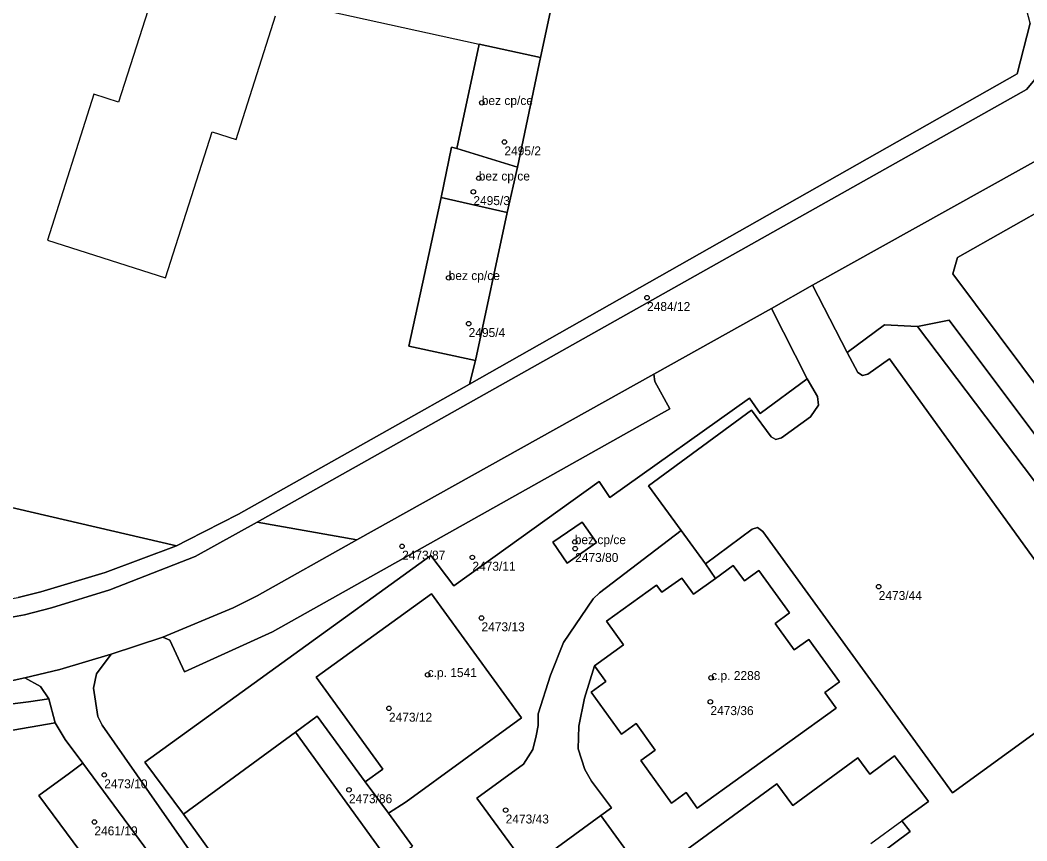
# Model space of a CAD drawing. Extents: x -878211 to -870363, y -1058464 to -1052522.
# Drawn here: x -874192.3 to -874079.7, y -1055658.5 to -1055566.8 of the extents above; entities that cross this region are included whole.
import ezdxf

# ---------------------------------------------------------------- set-up
doc = ezdxf.new("R2010")
doc.units = 0
for name, color, linetype in [('Definiční body', 7, 'Continuous'), ('Polygon budovy', 7, 'Continuous'), ('Polygon parcely', 7, 'Continuous')]:
    doc.layers.add(name, color=color, linetype=linetype)

msp = doc.modelspace()

# ---------------------------------------------------------------- linework, layer by layer
at = {"layer": 'Definiční body'}
for centre in [(-874140.68, -1055575.99994), (-874138.15, -1055580.38994), (-874141.02, -1055584.43994), (-874141.62, -1055585.94994), (-874144.38, -1055595.56994), (-874122.2, -1055597.78994), (-874142.15, -1055600.69994), (-874130.28, -1055625.09994), (-874149.59, -1055625.58994), (-874130.24, -1055625.84994), (-874141.73, -1055626.82994), (-874096.3, -1055630.09994), (-874140.71, -1055633.59994), (-874146.73, -1055639.95994), (-874115.03, -1055640.28994), (-874115.12, -1055642.96994), (-874151.06, -1055643.70994), (-874182.89, -1055651.14994), (-874155.53, -1055652.81994), (-874138.01, -1055655.08994), (-874183.99, -1055656.40994)]:
    msp.add_circle(centre, 0.25, dxfattribs=at)
at = {"layer": 'Polygon budovy'}
for points in [[(-874176, -1055559.41), (-874181.31, -1055575.93), (-874184.05, -1055575.05), (-874189.23, -1055591.37), (-874176.03, -1055595.57), (-874170.84, -1055579.25), (-874168.15, -1055580.11), (-874163.73, -1055566.29)], [(-874157.97, -1055565.71), (-874140.96, -1055569.44), (-874134.1, -1055570.95), (-874131.7, -1055559.59)], [(-874097.17, -1055658.82), (-874093.71, -1055656.29), (-874090.75, -1055654.11), (-874094.53, -1055649.02), (-874097.31, -1055651.08), (-874098.63, -1055649.23), (-874105.9, -1055654.57), (-874107.68, -1055652.14), (-874122.21, -1055662.77), (-874127.38, -1055655.7), (-874135.13, -1055661.36)]]:
    msp.add_lwpolyline(points, dxfattribs=at)
for points in [[(-874143.45, -1055581.1), (-874136.7, -1055583.2), (-874134.1, -1055570.95), (-874140.96, -1055569.44)], [(-874145.23, -1055586.59), (-874137.83, -1055588.25), (-874136.7, -1055583.2), (-874143.45, -1055581.1), (-874144.05, -1055580.97)], [(-874141.39, -1055604.82), (-874137.83, -1055588.25), (-874145.23, -1055586.59), (-874147.09, -1055595.19), (-874148.82, -1055603.2)], [(-874129.47, -1055622.88), (-874132.72, -1055625.13), (-874131.13, -1055627.47), (-874127.85, -1055625.15)], [(-874128.44, -1055641.88), (-874125.04, -1055646.58), (-874123.42, -1055645.41), (-874121.28, -1055648.37), (-874122.9, -1055649.54), (-874119.46, -1055654.29), (-874117.84, -1055653.12), (-874116.58, -1055654.86), (-874101.06, -1055643.67), (-874102.32, -1055641.92), (-874100.7, -1055640.75), (-874104.13, -1055636), (-874105.75, -1055637.17), (-874107.89, -1055634.22), (-874106.26, -1055633.04), (-874109.69, -1055628.29), (-874111.32, -1055629.46), (-874112.57, -1055627.73), (-874114.56, -1055629.17), (-874117.02, -1055630.94), (-874118.32, -1055629.14), (-874120.56, -1055630.73), (-874121.13, -1055629.93), (-874126.75, -1055633.95), (-874124.85, -1055636.62), (-874128.09, -1055638.94), (-874126.82, -1055640.71)], [(-874146.29, -1055630.9), (-874159.21, -1055640.23), (-874151.76, -1055650.51), (-874153.7, -1055651.92), (-874151.12, -1055655.42), (-874149.14, -1055654.15), (-874136.24, -1055644.78)]]:
    msp.add_lwpolyline(points, close=True, dxfattribs=at)
at = {"layer": 'Polygon parcely'}
for points in [[(-874195.16, -1055547.26), (-874201.15, -1055567.59), (-874200.09, -1055572.3), (-874198.41, -1055576.21), (-874198.52, -1055579.76), (-874201.15, -1055587.22), (-874210.77, -1055617.18), (-874174.8, -1055625.54), (-874173.58, -1055624.91), (-874167.89, -1055621.99), (-874142.06, -1055607.47), (-874141.39, -1055604.82), (-874148.82, -1055603.2), (-874147.09, -1055595.19), (-874145.23, -1055586.59), (-874144.05, -1055580.97), (-874143.45, -1055581.1), (-874140.96, -1055569.44), (-874134.1, -1055570.95), (-874131.7, -1055559.59)], [(-874131.7, -1055559.59), (-874134.1, -1055570.95), (-874136.7, -1055583.2), (-874137.83, -1055588.25), (-874141.39, -1055604.82), (-874142.06, -1055607.47), (-874080.81, -1055572.78), (-874079.37, -1055567.09), (-874083.01, -1055553.18)], [(-874076.54, -1055566.26), (-874076.51, -1055570.62), (-874079.78, -1055574.52), (-874165.81, -1055622.89), (-874154.64, -1055624.88), (-874121.46, -1055606.35), (-874108.28, -1055598.99), (-874103.71, -1055596.38), (-874033.95, -1055557.52)], [(-874033.95, -1055557.52), (-874103.71, -1055596.38), (-874099.84, -1055603.93), (-874095.67, -1055600.82), (-874091.96, -1055601.01), (-874088.42, -1055600.32), (-874045.4, -1055657.67)], [(-874079.37, -1055567.09), (-874080.81, -1055572.78), (-874142.06, -1055607.47), (-874167.89, -1055621.99), (-874173.58, -1055624.91), (-874174.8, -1055625.54), (-874182.78, -1055628.53), (-874189.97, -1055630.69), (-874192.51, -1055631.32)], [(-874200.04, -1055634.73), (-874191.81, -1055633.26), (-874188.79, -1055632.45), (-874182.25, -1055630.46), (-874172.71, -1055626.71), (-874165.81, -1055622.89), (-874079.78, -1055574.52), (-874076.51, -1055570.62)], [(-874046.68, -1055650.43), (-874088.03, -1055595.14), (-874087.48, -1055593.29), (-874076.67, -1055587.18)], [(-874057.11, -1055647.06), (-874091.96, -1055601.01), (-874095.67, -1055600.82), (-874099.84, -1055603.93), (-874098.65, -1055606.17), (-874098.12, -1055606.51), (-874097.5, -1055606.36), (-874095.08, -1055604.62), (-874069.69, -1055639.81), (-874088.06, -1055653.14), (-874109.25, -1055623.94), (-874109.84, -1055623.5), (-874110.46, -1055623.69), (-874115.65, -1055627.55), (-874114.56, -1055629.17), (-874112.57, -1055627.73), (-874111.32, -1055629.46), (-874109.69, -1055628.29), (-874106.26, -1055633.04), (-874107.89, -1055634.22), (-874105.75, -1055637.17), (-874104.13, -1055636), (-874100.7, -1055640.75), (-874102.32, -1055641.92), (-874101.06, -1055643.67), (-874116.58, -1055654.86), (-874117.84, -1055653.12), (-874119.46, -1055654.29), (-874122.9, -1055649.54), (-874121.28, -1055648.37), (-874123.42, -1055645.41), (-874125.04, -1055646.58), (-874128.44, -1055641.88), (-874126.82, -1055640.71), (-874128.09, -1055638.94), (-874129.18, -1055642.55), (-874129.81, -1055645.71), (-874129.92, -1055648.25), (-874129.17, -1055650.55), (-874128.4, -1055651.86), (-874126.18, -1055654.82), (-874127.38, -1055655.7), (-874122.21, -1055662.77), (-874107.68, -1055652.14), (-874105.9, -1055654.57), (-874098.63, -1055649.23), (-874097.31, -1055651.08), (-874094.53, -1055649.02), (-874090.75, -1055654.11), (-874093.71, -1055656.29), (-874092.8, -1055657.49), (-874096.29, -1055660.1)], [(-874141.25, -1055653.76), (-874136.03, -1055649.96), (-874134.98, -1055648.31), (-874134.59, -1055646.78), (-874134.38, -1055645.63), (-874134.39, -1055644.31), (-874132.99, -1055639.99), (-874131.53, -1055636.36), (-874128.22, -1055631.46), (-874127.51, -1055630.78), (-874118.38, -1055623.83), (-874122.03, -1055618.83), (-874110.54, -1055610.35), (-874108.32, -1055613.34), (-874107.8, -1055613.66), (-874107.16, -1055613.47), (-874103.93, -1055611.1), (-874103.02, -1055609.79), (-874103.13, -1055608.84), (-874104.29, -1055606.87), (-874109.57, -1055610.73), (-874110.75, -1055609.01), (-874126.37, -1055620.14), (-874127.54, -1055618.36), (-874143.81, -1055630), (-874146.38, -1055626.61), (-874178.37, -1055649.72), (-874174.03, -1055655.52), (-874161.51, -1055646.36), (-874159.07, -1055644.57), (-874153.7, -1055651.92), (-874151.76, -1055650.51), (-874159.21, -1055640.23), (-874146.29, -1055630.9), (-874136.24, -1055644.78), (-874149.14, -1055654.15), (-874151.12, -1055655.42), (-874148.43, -1055659.13)], [(-874197.01, -1055641.44), (-874191.76, -1055640.3), (-874187.86, -1055639.38), (-874182.12, -1055637.64), (-874176.33, -1055635.74), (-874168.49, -1055632.46), (-874165.81, -1055631.12), (-874154.64, -1055624.88), (-874165.81, -1055622.89), (-874172.71, -1055626.71), (-874182.25, -1055630.46), (-874188.79, -1055632.45), (-874191.81, -1055633.26), (-874200.04, -1055634.73)], [(-874135.13, -1055661.36), (-874127.38, -1055655.7), (-874126.18, -1055654.82), (-874128.4, -1055651.86), (-874129.17, -1055650.55), (-874129.92, -1055648.25), (-874129.81, -1055645.71), (-874129.18, -1055642.55), (-874128.09, -1055638.94), (-874124.85, -1055636.62), (-874126.75, -1055633.95), (-874121.13, -1055629.93), (-874120.56, -1055630.73), (-874118.32, -1055629.14), (-874117.02, -1055630.94), (-874114.56, -1055629.17), (-874115.65, -1055627.55), (-874118.38, -1055623.83), (-874127.51, -1055630.78), (-874128.22, -1055631.46), (-874131.53, -1055636.36), (-874132.99, -1055639.99), (-874134.39, -1055644.31), (-874134.38, -1055645.63), (-874134.59, -1055646.78), (-874134.98, -1055648.31), (-874136.03, -1055649.96), (-874141.25, -1055653.76), (-874133.37, -1055664.49)], [(-874184.77, -1055660.8), (-874190.19, -1055653.46), (-874186.77, -1055650.95), (-874185.27, -1055649.85), (-874187.25, -1055647.17), (-874188.36, -1055645.32), (-874198.75, -1055647.1)], [(-874096.29, -1055660.1), (-874092.8, -1055657.49), (-874093.71, -1055656.29), (-874090.75, -1055654.11), (-874094.53, -1055649.02), (-874097.31, -1055651.08), (-874098.63, -1055649.23), (-874105.9, -1055654.57), (-874107.68, -1055652.14), (-874122.21, -1055662.77), (-874127.38, -1055655.7), (-874135.13, -1055661.36)], [(-874109.48, -1055673.42), (-874110.4, -1055672.22), (-874124.53, -1055682.56), (-874123.63, -1055683.81), (-874138.52, -1055694.69), (-874140.37, -1055692.34), (-874143.87, -1055694.86), (-874144.76, -1055693.66), (-874147.69, -1055695.83), (-874151.42, -1055690.74), (-874148.61, -1055688.65), (-874149.92, -1055686.83), (-874142.61, -1055681.52), (-874144.44, -1055679.08), (-874129.97, -1055668.45), (-874133.05, -1055664.26), (-874133.37, -1055664.49), (-874141.25, -1055653.76)]]:
    msp.add_lwpolyline(points, dxfattribs=at)
for points in [[(-874136.7, -1055583.2), (-874134.1, -1055570.95), (-874140.96, -1055569.44), (-874143.45, -1055581.1)], [(-874137.83, -1055588.25), (-874136.7, -1055583.2), (-874143.45, -1055581.1), (-874144.05, -1055580.97), (-874145.23, -1055586.59)], [(-874145.23, -1055586.59), (-874147.09, -1055595.19), (-874148.82, -1055603.2), (-874141.39, -1055604.82), (-874137.83, -1055588.25)], [(-874043.51, -1055648.53), (-874043.53, -1055648.21), (-874047.5, -1055648.15), (-874047.36, -1055640.25), (-874051.89, -1055640.14), (-874051.69, -1055636.26), (-874050.23, -1055636.27), (-874050.1, -1055629.39), (-874055.16, -1055629.31), (-874054.95, -1055618.16), (-874053.53, -1055618.18), (-874053.47, -1055614.2), (-874051.63, -1055614.28), (-874051.66, -1055614.65), (-874048.45, -1055614.75), (-874047.99, -1055594.21), (-874051.01, -1055591.15), (-874073.7, -1055586.82), (-874076.67, -1055587.18), (-874087.48, -1055593.29), (-874088.03, -1055595.14), (-874046.68, -1055650.43), (-874044.15, -1055650.17)], [(-874103.71, -1055596.38), (-874108.28, -1055598.99), (-874104.29, -1055606.87), (-874103.13, -1055608.84), (-874103.02, -1055609.79), (-874103.93, -1055611.1), (-874107.16, -1055613.47), (-874107.8, -1055613.66), (-874108.32, -1055613.34), (-874110.54, -1055610.35), (-874122.03, -1055618.83), (-874118.38, -1055623.83), (-874115.65, -1055627.55), (-874110.46, -1055623.69), (-874109.84, -1055623.5), (-874109.25, -1055623.94), (-874088.06, -1055653.14), (-874069.69, -1055639.81), (-874095.08, -1055604.62), (-874097.5, -1055606.36), (-874098.12, -1055606.51), (-874098.65, -1055606.17), (-874099.84, -1055603.93)], [(-874176.33, -1055635.74), (-874182.12, -1055637.64), (-874183.75, -1055639.86), (-874184.08, -1055641.44), (-874183.6, -1055644.6), (-874183.11, -1055645.6), (-874165.12, -1055671.36), (-874163.51, -1055670.13), (-874174.03, -1055655.52), (-874178.37, -1055649.72), (-874146.38, -1055626.61), (-874143.81, -1055630), (-874127.54, -1055618.36), (-874126.37, -1055620.14), (-874110.75, -1055609.01), (-874109.57, -1055610.73), (-874104.29, -1055606.87), (-874108.28, -1055598.99), (-874121.46, -1055606.35), (-874121.34, -1055607.17), (-874119.64, -1055610.2), (-874164.06, -1055635.16), (-874173.93, -1055639.62), (-874175.57, -1055636.08)], [(-874057.11, -1055647.06), (-874046.49, -1055661.35), (-874004.89, -1055661.92), (-874004.81, -1055659.11), (-874045.4, -1055657.67), (-874088.42, -1055600.32), (-874091.96, -1055601.01)], [(-874121.34, -1055607.17), (-874121.46, -1055606.35), (-874154.64, -1055624.88), (-874165.81, -1055631.12), (-874168.49, -1055632.46), (-874176.33, -1055635.74), (-874175.57, -1055636.08), (-874173.93, -1055639.62), (-874164.06, -1055635.16), (-874119.64, -1055610.2)], [(-874231.66, -1055614.41), (-874235.11, -1055630.97), (-874224.56, -1055632.87), (-874216.06, -1055633.59), (-874212.22, -1055633.64), (-874209.12, -1055633.5), (-874200.51, -1055632.69), (-874192.51, -1055631.32), (-874189.97, -1055630.69), (-874182.78, -1055628.53), (-874174.8, -1055625.54), (-874210.77, -1055617.18)], [(-874127.85, -1055625.15), (-874131.13, -1055627.47), (-874132.72, -1055625.13), (-874129.47, -1055622.88)], [(-874127.85, -1055625.15), (-874129.47, -1055622.88), (-874132.72, -1055625.13), (-874131.13, -1055627.47)], [(-874124.85, -1055636.62), (-874128.09, -1055638.94), (-874126.82, -1055640.71), (-874128.44, -1055641.88), (-874125.04, -1055646.58), (-874123.42, -1055645.41), (-874121.28, -1055648.37), (-874122.9, -1055649.54), (-874119.46, -1055654.29), (-874117.84, -1055653.12), (-874116.58, -1055654.86), (-874101.06, -1055643.67), (-874102.32, -1055641.92), (-874100.7, -1055640.75), (-874104.13, -1055636), (-874105.75, -1055637.17), (-874107.89, -1055634.22), (-874106.26, -1055633.04), (-874109.69, -1055628.29), (-874111.32, -1055629.46), (-874112.57, -1055627.73), (-874114.56, -1055629.17), (-874117.02, -1055630.94), (-874118.32, -1055629.14), (-874120.56, -1055630.73), (-874121.13, -1055629.93), (-874126.75, -1055633.95)], [(-874153.7, -1055651.92), (-874151.12, -1055655.42), (-874149.14, -1055654.15), (-874136.24, -1055644.78), (-874146.29, -1055630.9), (-874159.21, -1055640.23), (-874151.76, -1055650.51)], [(-874190, -1055641.25), (-874189.08, -1055642.63), (-874188.36, -1055645.32), (-874187.25, -1055647.17), (-874185.27, -1055649.85), (-874164.71, -1055677.7), (-874162.04, -1055675.61), (-874165.12, -1055671.36), (-874183.11, -1055645.6), (-874183.6, -1055644.6), (-874184.08, -1055641.44), (-874183.75, -1055639.86), (-874182.12, -1055637.64), (-874187.86, -1055639.38), (-874191.76, -1055640.3)], [(-874191.36, -1055642.97), (-874204.87, -1055644.64), (-874217.19, -1055644.93), (-874229.89, -1055643.92), (-874244.36, -1055640.95), (-874246.52, -1055638.08), (-874248.14, -1055638.56), (-874249.72, -1055639.87), (-874250.81, -1055642.08), (-874250.79, -1055644.05), (-874249.81, -1055646.26), (-874245.03, -1055643.7), (-874230.71, -1055646.7), (-874230.75, -1055647.5), (-874226.09, -1055648.12), (-874220.38, -1055648.77), (-874216.07, -1055649.03), (-874210.56, -1055648.95), (-874210.53, -1055648.04), (-874201.12, -1055647.44), (-874198.75, -1055647.1), (-874188.36, -1055645.32), (-874189.08, -1055642.63)], [(-874244.26, -1055638.23), (-874246.52, -1055638.08), (-874244.36, -1055640.95), (-874229.89, -1055643.92), (-874217.19, -1055644.93), (-874204.87, -1055644.64), (-874191.36, -1055642.97), (-874189.08, -1055642.63), (-874190, -1055641.25), (-874191.76, -1055640.3), (-874197.01, -1055641.44), (-874205.96, -1055642.38), (-874216.83, -1055642.19), (-874229.5, -1055641.26)], [(-874151.12, -1055655.42), (-874153.7, -1055651.92), (-874159.07, -1055644.57), (-874161.51, -1055646.36), (-874150.98, -1055660.9), (-874148.43, -1055659.13)], [(-874150.98, -1055660.9), (-874161.51, -1055646.36), (-874174.03, -1055655.52), (-874163.51, -1055670.13), (-874161.15, -1055668.39), (-874161.89, -1055667.34), (-874154.84, -1055662.2), (-874154.08, -1055663.19)], [(-874169.22, -1055681.19), (-874164.71, -1055677.7), (-874185.27, -1055649.85), (-874186.77, -1055650.95), (-874190.19, -1055653.46), (-874184.77, -1055660.8), (-874189.51, -1055664.53), (-874173.54, -1055684.53)]]:
    msp.add_lwpolyline(points, close=True, dxfattribs=at)

# ---------------------------------------------------------------- texts
at = {"layer": 'Definiční body'}
for s, p in [('bez cp/ce', (-874140.68, -1055576.25)), ('2495/2', (-874138.15, -1055581.879)), ('bez cp/ce', (-874141.02, -1055584.69)), ('2495/3', (-874141.62, -1055587.439)), ('bez cp/ce', (-874144.38, -1055595.82)), ('2484/12', (-874122.2, -1055599.279)), ('2495/4', (-874142.15, -1055602.189)), ('bez cp/ce', (-874130.28, -1055625.35)), ('2473/87', (-874149.59, -1055627.079)), ('2473/80', (-874130.24, -1055627.339)), ('2473/11', (-874141.73, -1055628.319)), ('2473/44', (-874096.3, -1055631.589)), ('2473/13', (-874140.71, -1055635.089)), ('c.p. 1541', (-874146.73, -1055640.21)), ('c.p. 2288', (-874115.03, -1055640.54)), ('2473/12', (-874151.06, -1055645.199)), ('2473/36', (-874115.12, -1055644.459)), ('2473/10', (-874182.89, -1055652.639)), ('2473/86', (-874155.53, -1055654.309)), ('2473/43', (-874138.01, -1055656.579)), ('2461/19', (-874183.99, -1055657.899))]:
    msp.add_text(s, height=0.999996, dxfattribs=at).set_placement(p)

doc.saveas('drawing.dxf')
